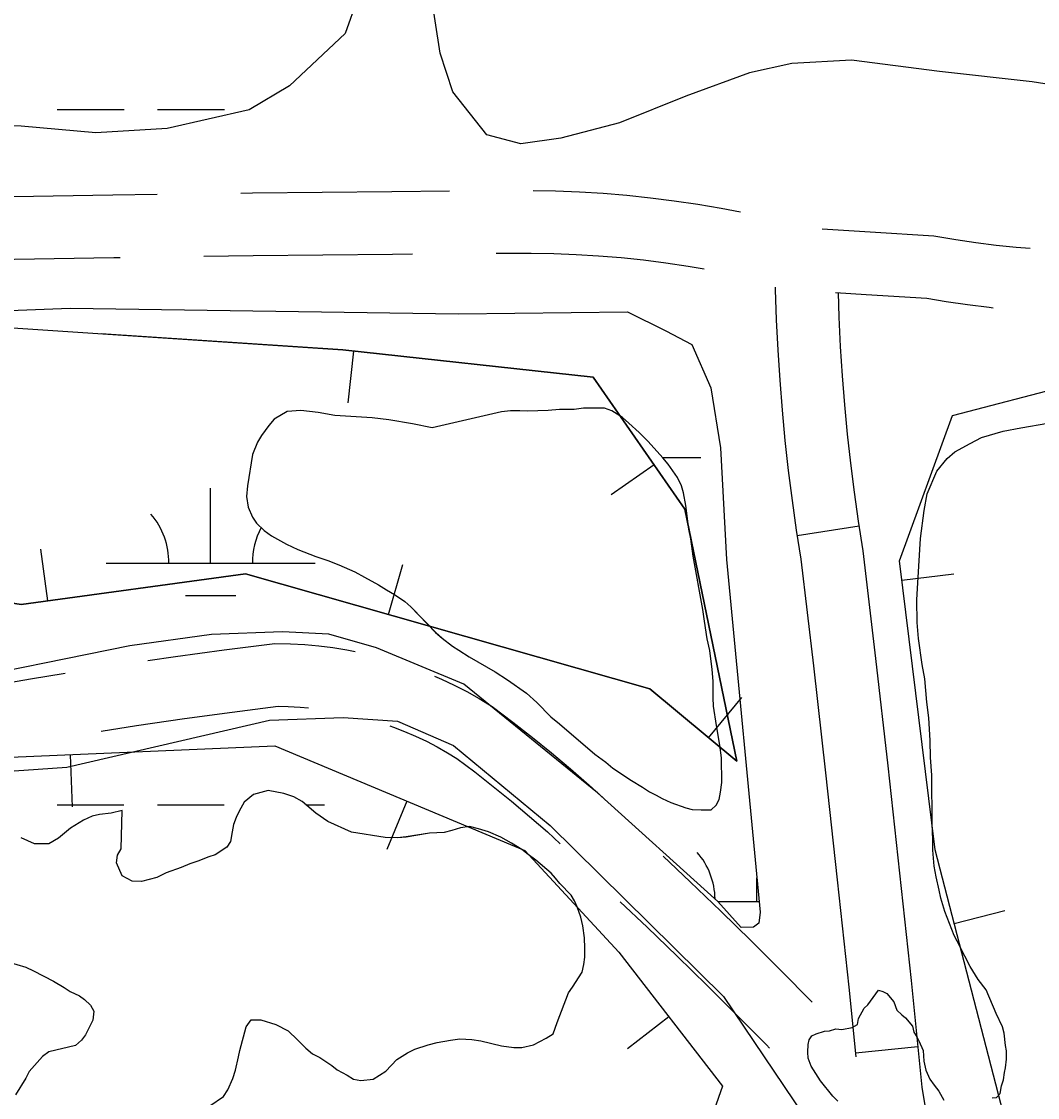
# Model space of a CAD drawing. Extents: x 3445503 to 3483459, y 540493 to 566012.
# Drawn here: x 3464685 to 3465171, y 549666 to 550181 of the extents above; entities that cross this region are included whole.
import ezdxf

# ---------------------------------------------------------------- set-up
doc = ezdxf.new("R2010")
doc.units = 0
for name, color, linetype in [('V-BORW-LINE', 7, 'Continuous'), ('V-ROAD-CNTR', 7, 'Continuous'), ('V-SITE-VEGE', 7, 'Continuous'), ('V-WETL-SWMP', 7, 'Continuous')]:
    doc.layers.add(name, color=color, linetype=linetype)

msp = doc.modelspace()

# ---------------------------------------------------------------- linework, layer by layer
at = {"layer": 'V-BORW-LINE'}
for p, q in [((3464843.63, 550023.6), (3464840.92, 549998.75)), ((3464987.62, 549969.09), (3464967.1, 549954.8)), ((3464697.46, 549903.95), (3464694.07, 549928.72)), ((3464860.46, 549897.43), (3464867.31, 549921.47)), ((3465106.16, 549913.98), (3465130.98, 549917.02)), ((3465013.69, 549838.5), (3465029.64, 549857.75)), ((3464708.05, 549830.33), (3464709.12, 549805.36)), ((3464869.25, 549808.06), (3464859.61, 549784.99)), ((3465131.17, 549749.51), (3465155.37, 549755.78)), ((3464994.66, 549704.84), (3464974.88, 549689.55))]:
    msp.add_line(p, q, dxfattribs=at)
for points in [[(3464252.4, 550043.3), (3464411.79, 549986.59), (3464534.71, 550002.68), (3464675.8, 550034.99), (3464838.67, 550024.15), (3464958.38, 550011.09), (3465002.35, 549947.93), (3465027.25, 549827.26), (3464985.54, 549861.82), (3464792.05, 549916.9), (3464684.62, 549902.2), (3464535.2, 549925.38), (3464402.78, 549924.68), (3464282.12, 549956.33), (3464199.48, 550000.64), (3464252.46, 550043.27)], [(3464252.46, 550043.27), (3464199.48, 550000.64), (3464282.12, 549956.33), (3464402.78, 549924.68), (3464535.2, 549925.38), (3464684.62, 549902.2), (3464792.05, 549916.9), (3464985.54, 549861.82), (3465027.25, 549827.26), (3465002.35, 549947.93), (3464958.38, 550011.09), (3464838.67, 550024.15), (3464722.86, 550031.86)], [(3465130.41, 549992.72), (3465186.77, 550007.5), (3465263.39, 550005.6), (3465334.25, 550024.86), (3465439.09, 550037.15), (3465718.55, 550014.16), (3465861.85, 549984.93), (3465929.57, 549950.46), (3465923.48, 549864.96), (3465855.14, 549662.48), (3465819.57, 549511.71), (3465766.32, 549381.24), (3465712.77, 549389.4), (3465451.24, 549466.3), (3465258.51, 549518.53), (3465233.93, 549556.88), (3465158.14, 549645.41), (3465122.03, 549784.78), (3465105.03, 549923.2), (3465130.41, 549992.72)], [(3464679.57, 549829.12), (3464805.97, 549834.52), (3464925.66, 549784.47), (3464970.65, 549735.88), (3465020.37, 549671.6), (3464998.24, 549609.05), (3464967.74, 549586.95), (3464854.39, 549568.59), (3464803.8, 549530.74), (3464855.01, 549442.61), (3464998.4, 549425.32), (3465263.15, 549357.53), (3465245.66, 549286.44), (3465202.64, 549215.99), (3465145.37, 549216.7), (3464900.21, 549281.88), (3464765.99, 549310.5), (3464656.74, 549403.39), (3464550.23, 549563.12), (3464579.34, 549658.69), (3464636.33, 549757.23), (3464676.66, 549832.9)]]:
    msp.add_lwpolyline(points, dxfattribs=at)
at = {"layer": 'V-ROAD-CNTR'}
for p, q in [((3465085.69, 549939.76), (3465056.05, 549935.08)), ((3465113.8, 549690.55), (3465083.96, 549687.49))]:
    msp.add_line(p, q, dxfattribs=at)
for points in [[(3464649.71, 550097.07), (3464661.76, 550097.3), (3464728.52, 550098.42), (3464749.7, 550098.71)], [(3464789.7, 550099.26), (3464795.29, 550099.34), (3464862.05, 550100.04), (3464889.69, 550100.25)], [(3464929.69, 550100.53), (3464940.44, 550100.32), (3464951.83, 550099.85), (3464963.21, 550099.14), (3464974.57, 550098.19), (3464985.9, 550097.01), (3464997.21, 550095.59), (3465008.49, 550093.93), (3465019.73, 550092.04), (3465028.97, 550090.28)], [(3465068.05, 550082.15), (3465090.99, 550080.67), (3465121.49, 550078.76), (3465132.01, 550076.98), (3465141.62, 550075.56), (3465151.27, 550074.36), (3465160.94, 550073.36), (3465167.53, 550072.83)], [(3464632.03, 550066.71), (3464662.31, 550067.31), (3464728.98, 550068.43), (3464732.02, 550068.47)], [(3464772.02, 550069.02), (3464795.65, 550069.34), (3464862.32, 550070.04), (3464872.01, 550070.12)], [(3464912.01, 550070.42), (3464928.81, 550070.54), (3464939.53, 550070.33), (3464950.29, 550069.89), (3464961.03, 550069.22), (3464971.76, 550068.32), (3464982.47, 550067.21), (3464993.16, 550065.86), (3465003.81, 550064.3), (3465011.53, 550062.99)], [(3465045.56, 550054.19), (3465045.58, 550053), (3465046.05, 550038.54), (3465046.76, 550024.09), (3465047.68, 550009.65), (3465048.83, 549995.23), (3465050.19, 549980.83), (3465051.78, 549966.45), (3465053.6, 549952.1), (3465055.63, 549937.77), (3465057.82, 549923.89), (3465063.8, 549872.92), (3465069.63, 549821.66), (3465075.27, 549770.38), (3465080.72, 549719.08), (3465084.14, 549685.72)], [(3465074.43, 550051.67), (3465089.09, 550050.73), (3465118.04, 550048.91), (3465127.32, 550047.34), (3465137.59, 550045.83), (3465147.87, 550044.55), (3465149.9, 550044.34)], [(3465075.64, 550051.64), (3465076.03, 550039.77), (3465076.71, 550025.77), (3465077.6, 550011.8), (3465078.71, 549997.84), (3465080.04, 549983.89), (3465081.58, 549969.98), (3465083.33, 549956.08), (3465085.3, 549942.22), (3465087.55, 549927.98), (3465093.61, 549876.37), (3465099.45, 549824.99), (3465105.1, 549773.6), (3465110.56, 549722.19), (3465115.78, 549671.19), (3465117.78, 549658.56)], [(3464745.23, 549875.38), (3464758.55, 549877.32), (3464781.73, 549880.5), (3464805.97, 549883.61), (3464813.59, 549883.47), (3464820.36, 549883.1), (3464827.12, 549882.49), (3464833.84, 549881.65), (3464840.54, 549880.57), (3464844.42, 549879.8)], [(3464606.64, 549867.99), (3464613.25, 549866.6), (3464620.01, 549865.4), (3464626.8, 549864.41), (3464633.62, 549863.63), (3464640.46, 549863.06), (3464647.31, 549862.69), (3464654.18, 549862.54), (3464661.04, 549862.6), (3464667.14, 549862.84), (3464689.17, 549866.62), (3464705.69, 549869.31)], [(3464882.54, 549867.93), (3464885.78, 549866.54), (3464891.91, 549863.64), (3464897.94, 549860.53), (3464903.85, 549857.21), (3464910.05, 549853.43), (3464919.99, 549845.94), (3464929.31, 549838.64), (3464938.5, 549831.17), (3464947.56, 549823.53), (3464956.47, 549815.74), (3464963.17, 549809.65)], [(3464722.96, 549841.68), (3464739.84, 549844.28), (3464762.75, 549847.62), (3464785.68, 549850.76), (3464807.6, 549853.57), (3464812.49, 549853.48), (3464818.2, 549853.17), (3464822.1, 549852.82)], [(3464861.05, 549844.16), (3464862.84, 549843.53), (3464868.17, 549841.45), (3464873.44, 549839.19), (3464878.61, 549836.75), (3464883.7, 549834.12), (3464888.69, 549831.31), (3464893.17, 549828.58), (3464901.71, 549822.14), (3464910.61, 549815.19), (3464919.37, 549808.06), (3464928, 549800.78), (3464936.5, 549793.34), (3464942.68, 549787.73)], [(3464991.86, 549781.8), (3465004.89, 549769.48), (3465019.54, 549755.39), (3465034.06, 549741.18), (3465048.46, 549726.85), (3465062.74, 549712.39), (3465063.27, 549711.84)], [(3464971.38, 549759.87), (3464984.18, 549747.77), (3464998.65, 549733.86), (3465012.99, 549719.82), (3465027.21, 549705.67), (3465041.3, 549691.4), (3465042.76, 549689.9)]]:
    msp.add_lwpolyline(points, dxfattribs=at)
at = {"layer": 'V-SITE-VEGE'}
msp.add_lwpolyline([(3464871.86, 549988.83), (3464860.69, 549990.68), (3464852.57, 549991.67), (3464834.74, 549992.78), (3464826.76, 549994.2), (3464818.5, 549995.19), (3464811.98, 549994.59), (3464805.75, 549990.95), (3464803.15, 549988.04), (3464799.69, 549983.25), (3464797.81, 549980.06), (3464795.36, 549974.1), (3464792.95, 549959.02), (3464792.52, 549953.95), (3464793.27, 549948.87), (3464795.31, 549944.1), (3464797.2, 549941.21), (3464800.98, 549937.74), (3464804.47, 549935.14), (3464811.58, 549931.1), (3464817.1, 549928.65), (3464825.66, 549925.2), (3464831.46, 549923.33), (3464836.69, 549921.32), (3464844.38, 549917.86), (3464849.03, 549915.41), (3464855.71, 549911.66), (3464859.48, 549909.21), (3464863.26, 549907.04), (3464868.2, 549903.72), (3464871.1, 549901.12), (3464883.02, 549888.84), (3464886.08, 549886.09), (3464891.02, 549882.34), (3464894.07, 549880.46), (3464899.01, 549877.14), (3464911.49, 549870.07), (3464917.45, 549866.18), (3464926.46, 549859.83), (3464931.4, 549855.35), (3464938.08, 549848.55), (3464942.3, 549845.09), (3464959.16, 549830.64), (3464964.53, 549826.74), (3464967.87, 549823.85), (3464976.73, 549817.94), (3464981.96, 549814.76), (3464985.3, 549812.6), (3464988.64, 549811.01), (3464991.4, 549809.43), (3464995.61, 549807.41), (3465002.72, 549804.96), (3465005.77, 549804.1), (3465010.12, 549803.97), (3465014.9, 549803.99), (3465017.35, 549806.17), (3465018.65, 549808.93), (3465019.37, 549812.41), (3465019.93, 549817.05), (3465019.9, 549828.79), (3465019.01, 549834.88), (3465017.39, 549844.29), (3465016.06, 549853.57), (3465015.9, 549857.62), (3465015.88, 549865.6), (3465015.43, 549871.1), (3465014.24, 549880.23), (3465012.92, 549885.88), (3465011.73, 549894.29), (3465010.85, 549899.79), (3465006.28, 549925.44), (3465005.1, 549933.7), (3465004.21, 549938.33), (3465002.73, 549949.64), (3465001.7, 549955.72), (3465000.67, 549959.05), (3464998.78, 549963.1), (3464994.26, 549969.47), (3464991.79, 549972.51), (3464984.66, 549980.32), (3464980.45, 549984.65), (3464975.51, 549989.13), (3464972.46, 549991.73), (3464967.37, 549995.05), (3464963.89, 549996.34), (3464953.74, 549996.31), (3464949.25, 549995.58), (3464942.29, 549995.56), (3464936.93, 549995.1), (3464926.93, 549994.79), (3464923.3, 549994.92), (3464918.81, 549994.91), (3464914.61, 549994.46), (3464881.29, 549986.82)], close=True, dxfattribs=at)
for points in [[(3465119.66, 549837.17), (3465119.13, 549847.99), (3465118.19, 549855.49), (3465117.21, 549866.74), (3465115.83, 549873.58), (3465114.19, 549885.93), (3465113.47, 549893.65), (3465113.38, 549904.47), (3465113.76, 549912.64), (3465115.14, 549933.85), (3465116.79, 549947.34), (3465118.28, 549955.3), (3465122.83, 549966.16), (3465127.86, 549972.16), (3465131.59, 549975.28), (3465138.85, 549979.31), (3465144.34, 549982.22), (3465154.7, 549985.18), (3465163.08, 549986.79), (3465176.09, 549989.1)], [(3465149.35, 549666.1), (3465151.52, 549666.25), (3465153.25, 549668.14), (3465153.82, 549671.77), (3465154.83, 549674.67), (3465155.25, 549678.15), (3465155.83, 549680.47), (3465156.25, 549684.53), (3465156.24, 549688.59), (3465155.79, 549691.05), (3465155.2, 549696.99), (3465154.32, 549700.04), (3465151.26, 549706.41), (3465146.44, 549717.7), (3465142.65, 549722.75), (3465138.84, 549728.9), (3465136.38, 549733.96), (3465132.56, 549741), (3465131.22, 549743.86), (3465126.71, 549755.3), (3465124.89, 549761.69), (3465123.98, 549765.44), (3465122.6, 549771.83), (3465121.68, 549776.9), (3465120.96, 549784.63), (3465120.92, 549789.7), (3465120.63, 549797.21), (3465120.45, 549820.62), (3465119.94, 549829), (3465119.66, 549837.17)], [(3464774.97, 549662.24), (3464781.48, 549666.75), (3464783.5, 549669.94), (3464785.95, 549675.32), (3464787.24, 549679.38), (3464788.67, 549685.62), (3464789.24, 549688.66), (3464792.25, 549700.12), (3464794.71, 549703.46), (3464799.35, 549703.48), (3464806.6, 549701.18), (3464812.41, 549698.15), (3464816.92, 549693.82), (3464820.84, 549689.77), (3464824.04, 549687.17), (3464827.52, 549685.29), (3464833.33, 549681.54), (3464835.95, 549679.52), (3464840.74, 549676.93), (3464843.64, 549675.05), (3464847.27, 549674.33), (3464853.06, 549674.93), (3464859.14, 549678.86), (3464864.49, 549684.39), (3464869.56, 549687.59), (3464873.03, 549689.34), (3464879.4, 549691.39), (3464883.75, 549692.56), (3464890.12, 549693.74), (3464894.61, 549694.33), (3464900.27, 549693.92), (3464904.62, 549693.35), (3464914.48, 549690.91), (3464920.43, 549690.2), (3464924.34, 549690.22), (3464929.85, 549691.39), (3464935.93, 549694.6), (3464939.25, 549696.64), (3464941.12, 549702.15), (3464946.59, 549716.38), (3464948.47, 549718.99), (3464953.08, 549726.25), (3464953.94, 549729.88), (3464954.37, 549733.36), (3464954.35, 549737.71), (3464954.2, 549742.63), (3464953.45, 549748.43), (3464952.43, 549752.63), (3464950.82, 549757.56), (3464949.5, 549760.45), (3464947.9, 549763.06), (3464942.38, 549768.7), (3464940.34, 549771.3), (3464938.31, 549773.61), (3464930.89, 549779.82), (3464926.68, 549783), (3464924.21, 549785.02), (3464919.27, 549788.05), (3464914.19, 549790.93), (3464908.24, 549793.38), (3464903.6, 549794.82), (3464899.24, 549795.97), (3464894.9, 549795.37), (3464890.84, 549794.06), (3464887.08, 549793.03), (3464880.12, 549792.72), (3464868.96, 549790.94), (3464864.76, 549790.5), (3464858.82, 549790.77), (3464842.72, 549793.33), (3464831.4, 549798.37), (3464825.73, 549802.42), (3464819.05, 549807.91), (3464815.13, 549810.21), (3464810.34, 549811.8), (3464802.79, 549813.22), (3464795.84, 549811.32), (3464791.36, 549807.68), (3464788.91, 549803.32), (3464787.47, 549800.28), (3464786.32, 549796.94), (3464785.6, 549793.46), (3464784.89, 549788.82), (3464783.02, 549786.06), (3464777.52, 549782.42), (3464774.48, 549781.39), (3464769.27, 549779.35), (3464765.35, 549778.03), (3464761.16, 549776.28), (3464754.06, 549773.79), (3464749.57, 549771.61), (3464742.18, 549769.56)], [(3464732.95, 549803.59), (3464727.74, 549802.28), (3464722.08, 549801.68), (3464718.61, 549800.95), (3464714.41, 549799.05), (3464708.19, 549795.11), (3464702.55, 549790.31), (3464697.92, 549787.69), (3464690.96, 549787.67), (3464684.57, 549790.55)], [(3464742.18, 549769.56), (3464737.69, 549769.83), (3464733.04, 549772.29), (3464730.27, 549778.65), (3464730.7, 549782.28), (3464732.43, 549785.33), (3464732.95, 549803.59)], [(3464678.23, 549731.1), (3464686.93, 549728.66), (3464690.56, 549726.93), (3464700.14, 549721.89), (3464705.22, 549718.86), (3464708.13, 549716.98), (3464712.48, 549714.82), (3464714.95, 549713.09), (3464717.86, 549710.49), (3464719.46, 549707.59), (3464718.9, 549703.24), (3464715.44, 549696.27), (3464713.56, 549693.66), (3464710.67, 549691.19), (3464697.92, 549688.1), (3464694.88, 549685.78), (3464688.53, 549678.65), (3464686.8, 549675.46), (3464681.89, 549667.47)], [(3465075.57, 549664.44), (3465073.09, 549666.89), (3465067.27, 549674.27), (3465062.76, 549681.21), (3465061.3, 549685.12), (3465061.15, 549687.88), (3465061.28, 549691.65), (3465061.85, 549693.82), (3465063.15, 549695.71), (3465065.18, 549696.73), (3465069.09, 549698.05), (3465071.55, 549698.2), (3465074.59, 549699.08), (3465077.5, 549698.8), (3465082.42, 549699.68), (3465084.88, 549701.14), (3465085.45, 549704.04), (3465088.05, 549708.97), (3465089.93, 549710.57), (3465094.98, 549717.55), (3465097.01, 549716.97), (3465098.9, 549715.96), (3465102.24, 549712.06), (3465103.7, 549708.01), (3465106.18, 549705.84), (3465107.92, 549704.4), (3465111.26, 549700.35), (3465111.85, 549697.45), (3465113.31, 549695.28), (3465114.33, 549693.4), (3465116.37, 549688.76), (3465116.68, 549683.55), (3465117.7, 549679.34), (3465119.6, 549675.01), (3465121.64, 549672.11), (3465123.82, 549669.21), (3465126.3, 549665.02)]]:
    msp.add_lwpolyline(points, dxfattribs=at)
at = {"layer": 'V-WETL-SWMP'}
for p, q in [((3464701.91, 550139.21), (3464733.91, 550139.21)), ((3464749.91, 550139.21), (3464781.91, 550139.21)), ((3464991.59, 549972.71), (3465009.91, 549972.71)), ((3464775.32, 549921.97), (3464775.32, 549957.97)), ((3464725.32, 549921.97), (3464825.32, 549921.97)), ((3464763.32, 549906.54), (3464787.32, 549906.54)), ((3464701.81, 549806.42), (3464733.81, 549806.42)), ((3464749.81, 549806.42), (3464781.81, 549806.42)), ((3464820.86, 549806.42), (3464829.81, 549806.42)), ((3465036.76, 549760.11), (3465036.76, 549771.46)), ((3465018.05, 549760.11), (3465037.85, 549760.11))]:
    msp.add_line(p, q, dxfattribs=at)
for points in [[(3464845.56, 550192.39), (3464839.65, 550175.7), (3464813.14, 550150.62), (3464793.73, 550139.06), (3464754.46, 550130.21), (3464720.34, 550128.13), (3464684.62, 550131.2), (3464644.93, 550131.88), (3464604.46, 550128.58), (3464567.18, 550122.52), (3464540.61, 550115.3), (3464520.39, 550109.69), (3464483.48, 550108.78), (3464452.91, 550115.44), (3464417.95, 550127.24), (3464394.51, 550137.89), (3464363.1, 550157.24), (3464328.51, 550179.76), (3464282.42, 550197.09)], [(3464198.31, 550191.28), (3464188.03, 550177.36), (3464179.76, 550157.5), (3464175.85, 550135.26), (3464179.48, 550114.64), (3464193.82, 550099.6), (3464239.94, 550070.37), (3464271.69, 550052.69), (3464316.08, 550041.08), (3464471.99, 550035.01), (3464708.09, 550044.18), (3464894, 550041.47), (3464974.88, 550042.35), (3464993.17, 550033.28), (3465005.58, 550026.79), (3465014.78, 550005.95)], [(3465243.64, 550140.75), (3465168.6, 550152.44), (3465124.14, 550157.47), (3465082.06, 550162.9), (3465053.49, 550161.23), (3465033.26, 550156.8), (3465002.74, 550145.6), (3464971.03, 550132.81), (3464942.87, 550125.58), (3464923.83, 550122.75), (3464907.55, 550127.07), (3464891.22, 550147.66), (3464885.21, 550166.29), (3464880.76, 550195.25)], [(3465014.78, 550005.95), (3465019.43, 549977.26), (3465022.19, 549923.78), (3465038.34, 549754.89), (3465037.71, 549749.67), (3465035.1, 549747.7), (3465029.23, 549747.68), (3465018.11, 549760.05), (3464960.55, 549812.06), (3464896.48, 549864.05), (3464854.68, 549881.54), (3464831.83, 549888), (3464809.65, 549889.24), (3464775.74, 549887.83), (3464736.62, 549882.5), (3464645.35, 549863.97)], [(3464612.13, 549820.8), (3464610.86, 549811.03), (3464611.87, 549800.62), (3464615.46, 549795.42), (3464620.02, 549794.78), (3464626.85, 549797.73), (3464630.1, 549800.67), (3464643.41, 549814.71), (3464651.17, 549817.7), (3464667.45, 549821.66), (3464706.52, 549824.38), (3464803.52, 549846.81), (3464838.69, 549848.21), (3464864.75, 549846.34), (3464891.49, 549834.69), (3464937.85, 549796.39), (3465020.82, 549714.56), (3465059.42, 549657.35), (3465084.36, 549592.93), (3465100.35, 549471.82), (3465106.92, 549455.55), (3465118.02, 549445.81), (3465141.49, 549438.06), (3465189.06, 549431.04)], [(3464774.97, 549662.24), (3464781.48, 549666.75), (3464783.5, 549669.95), (3464785.95, 549675.32), (3464787.24, 549679.38), (3464788.67, 549685.62), (3464789.24, 549688.66), (3464792.25, 549700.12), (3464794.71, 549703.46), (3464799.35, 549703.48), (3464806.6, 549701.18), (3464812.41, 549698.15), (3464816.92, 549693.82), (3464820.84, 549689.77), (3464824.04, 549687.17), (3464827.52, 549685.3), (3464833.33, 549681.54), (3464835.95, 549679.52), (3464840.74, 549676.93), (3464843.64, 549675.05), (3464847.27, 549674.34), (3464853.07, 549674.93), (3464859.14, 549678.86), (3464864.49, 549684.39), (3464869.56, 549687.59), (3464873.03, 549689.34), (3464879.4, 549691.39), (3464883.75, 549692.56), (3464890.12, 549693.74), (3464894.61, 549694.33), (3464900.27, 549693.92), (3464904.62, 549693.35), (3464914.48, 549690.91), (3464920.43, 549690.21), (3464924.34, 549690.22), (3464929.85, 549691.39), (3464935.93, 549694.6), (3464939.25, 549696.64), (3464941.12, 549702.15), (3464946.59, 549716.38), (3464948.47, 549718.99), (3464953.08, 549726.25), (3464953.94, 549729.88), (3464954.37, 549733.36), (3464954.35, 549737.71), (3464954.2, 549742.64), (3464953.45, 549748.43), (3464952.43, 549752.63), (3464950.82, 549757.56), (3464949.5, 549760.45), (3464947.9, 549763.06), (3464942.38, 549768.69), (3464940.34, 549771.3), (3464938.3, 549773.61), (3464930.89, 549779.82), (3464926.68, 549783), (3464924.21, 549785.02), (3464919.27, 549788.05), (3464914.19, 549790.94), (3464908.24, 549793.38), (3464903.6, 549794.82), (3464899.24, 549795.96), (3464894.9, 549795.37), (3464890.84, 549794.06), (3464887.08, 549793.03), (3464880.12, 549792.72), (3464868.96, 549790.95), (3464864.76, 549790.5), (3464858.81, 549790.77), (3464842.72, 549793.33), (3464831.4, 549798.38), (3464825.73, 549802.42), (3464819.05, 549807.91), (3464815.12, 549810.21), (3464810.34, 549811.79), (3464802.79, 549813.22), (3464795.84, 549811.32), (3464791.36, 549807.68), (3464788.91, 549803.32), (3464787.47, 549800.28), (3464786.32, 549796.94), (3464785.6, 549793.46), (3464784.89, 549788.82), (3464783.02, 549786.06), (3464777.52, 549782.42), (3464774.48, 549781.39), (3464769.26, 549779.35), (3464765.35, 549778.03), (3464761.16, 549776.28), (3464754.06, 549773.8), (3464749.57, 549771.61), (3464742.19, 549769.56), (3464737.69, 549769.83), (3464733.04, 549772.28), (3464730.27, 549778.65), (3464730.7, 549782.28), (3464732.43, 549785.33), (3464732.95, 549803.59), (3464727.74, 549802.28), (3464722.09, 549801.68)], [(3464722.09, 549801.68), (3464718.61, 549800.94), (3464714.41, 549799.05), (3464708.19, 549795.11), (3464702.55, 549790.31), (3464697.92, 549787.69), (3464690.96, 549787.67)], [(3464690.96, 549787.67), (3464684.57, 549790.55)], [(3464678.23, 549731.1), (3464686.93, 549728.66), (3464690.56, 549726.93), (3464700.14, 549721.89), (3464705.22, 549718.86), (3464708.13, 549716.98), (3464712.48, 549714.82), (3464714.95, 549713.09), (3464717.86, 549710.49), (3464719.46, 549707.59), (3464718.9, 549703.24), (3464715.44, 549696.27), (3464713.56, 549693.66), (3464710.67, 549691.19), (3464697.92, 549688.1), (3464694.88, 549685.78), (3464688.53, 549678.65), (3464686.8, 549675.46), (3464681.89, 549667.47)]]:
    msp.add_lwpolyline(points, dxfattribs=at)
msp.add_lwpolyline([(3464871.86, 549988.83), (3464860.69, 549990.68), (3464852.57, 549991.67), (3464834.74, 549992.78), (3464826.76, 549994.2), (3464818.5, 549995.19), (3464811.98, 549994.59), (3464805.75, 549990.95), (3464803.15, 549988.04), (3464799.69, 549983.25), (3464797.81, 549980.06), (3464795.37, 549974.11), (3464792.95, 549959.02), (3464792.52, 549953.95), (3464793.27, 549948.88), (3464795.31, 549944.1), (3464797.2, 549941.2), (3464800.98, 549937.74), (3464804.47, 549935.14), (3464811.58, 549931.1), (3464817.1, 549928.65), (3464825.66, 549925.2), (3464831.46, 549923.33), (3464836.69, 549921.32), (3464844.38, 549917.86), (3464849.03, 549915.41), (3464855.71, 549911.66), (3464859.48, 549909.21), (3464863.26, 549907.04), (3464868.2, 549903.72), (3464871.1, 549901.12), (3464883.03, 549888.84), (3464886.08, 549886.09), (3464891.02, 549882.34), (3464894.07, 549880.46), (3464899.01, 549877.14), (3464911.49, 549870.07), (3464917.45, 549866.18), (3464926.45, 549859.83), (3464931.4, 549855.35), (3464938.08, 549848.55), (3464942.3, 549845.09), (3464959.16, 549830.64), (3464964.53, 549826.74), (3464967.87, 549823.85), (3464976.73, 549817.94), (3464981.96, 549814.76), (3464985.3, 549812.6), (3464988.64, 549811.01), (3464991.4, 549809.43), (3464995.61, 549807.41), (3465002.72, 549804.96), (3465005.77, 549804.1), (3465010.12, 549803.97), (3465014.9, 549803.99), (3465017.36, 549806.17), (3465018.65, 549808.93), (3465019.37, 549812.41), (3465019.93, 549817.05), (3465019.9, 549828.79), (3465019.01, 549834.88), (3465017.39, 549844.29), (3465016.06, 549853.57), (3465015.9, 549857.62), (3465015.88, 549865.6), (3465015.43, 549871.1), (3465014.24, 549880.23), (3465012.92, 549885.88), (3465011.73, 549894.29), (3465010.85, 549899.79), (3465006.28, 549925.44), (3465005.1, 549933.7), (3465004.21, 549938.33), (3465002.73, 549949.64), (3465001.7, 549955.72), (3465000.67, 549959.05), (3464998.78, 549963.1), (3464994.26, 549969.47), (3464991.79, 549972.51), (3464984.67, 549980.31), (3464980.45, 549984.65), (3464975.51, 549989.13), (3464972.46, 549991.73), (3464967.37, 549995.05), (3464963.89, 549996.34), (3464953.74, 549996.31), (3464949.25, 549995.58), (3464942.29, 549995.56), (3464936.93, 549995.1), (3464926.93, 549994.79), (3464923.3, 549994.92), (3464918.81, 549994.91), (3464914.61, 549994.46), (3464881.29, 549986.82)], close=True, dxfattribs=at)
for centre, start, end in [((3464720.08, 549922.44), 359.2282, 40.7718), ((3464830.57, 549922.44), 151.8202, 180.7718), ((3464981.52, 549760.58), 1.1205, 40.7718)]:
    msp.add_arc(centre, 35.25, start, end, dxfattribs=at)

doc.saveas('drawing.dxf')
